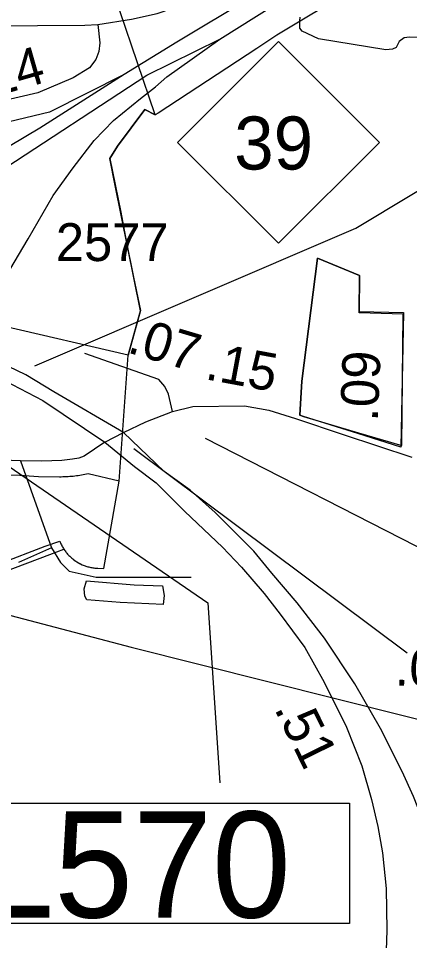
# Model space of a CAD drawing. Extents: x 2082433 to 2279600, y 546599 to 755198.
# Drawn here: x 2212116 to 2213407, y 642580 to 645622 of the extents above; entities that cross this region are included whole.
import ezdxf

# ---------------------------------------------------------------- set-up
doc = ezdxf.new("R2010")
doc.units = 0
for name, color, linetype in [('Exist Boundary Political City Limit New', 7, 'Continuous'), ('Exist Boundary Political Fire Districts', 7, 'Continuous'), ('Exist Hydrographic Misc Water Feature', 7, 'Continuous'), ('Exist Road Non-System Type 51', 7, 'Continuous'), ('Exist Road Primary Interstate Divided Center Attributed', 7, 'Continuous'), ('Exist Road Primary Interstate Ramp 1 Lane Attributed', 7, 'Continuous'), ('Exist Road Primary Interstate Structure Cantilever Sign Number Label', 7, 'Continuous'), ('Exist Road Primary NC Shield CELL', 7, 'Continuous'), ('Exist Road Primary NC Shield Number Label', 7, 'Continuous'), ('Exist Road Primary US Attributed', 7, 'Continuous'), ('Exist Road Primary US Divided Attributed', 7, 'Continuous'), ('Exist Road Primary US Mileage Hundredths English Label', 7, 'Continuous'), ('Exist Road Primary US Structure Cantilever Sign Number Label', 7, 'Continuous'), ('Exist Road Secondary Mileage Hundredths English Label', 7, 'Continuous'), ('Exist Road Secondary Structure Standard Bridge Number Label', 7, 'Continuous'), ('Exist Road Secondary Type 51 Attributed', 7, 'Continuous'), ('Exist Road Secondary Type 51 Number Label', 7, 'Continuous'), ('Exist Utilities Electrical Transmission Line', 7, 'Continuous'), ('Map Preparation Boundary City Limit Buffer Line', 7, 'Continuous')]:
    doc.layers.add(name, color=color, linetype=linetype)

msp = doc.modelspace()

# ---------------------------------------------------------------- linework, layer by layer
at = {"layer": 'Exist Boundary Political City Limit New'}
for points in [[(2212066, 643795.5), (2212219.5, 643852.9), (2212266.2, 643870.7), (2212268, 643867.9), (2212270, 643865.2), (2212272, 643862.6), (2212274, 643859.9), (2212276.2, 643857.4), (2212278.2, 643854.8), (2212280.5, 643852.4), (2212282.8, 643849.9), (2212285.2, 643847.6), (2212287.8, 643845.3), (2212290, 643843.1), (2212292.5, 643840.9), (2212295.2, 643838.8), (2212297.8, 643836.7), (2212303.2, 643832.8), (2212306, 643830.9), (2212308.8, 643829.1), (2212314.5, 643825.7), (2212320.5, 643822.6), (2212326.5, 643819.8), (2212332.5, 643817.2), (2212338.8, 643814.9), (2212345.2, 643813), (2212351.8, 643811.4), (2212358.2, 643810.1), (2212364.8, 643809.1), (2212371.5, 643808.4), (2212378, 643808), (2212397.5, 643807.1), (2212448.5, 644095.5), (2212477.8, 644511.1), (2212518.8, 644657.8), (2212433.8, 645076.8), (2212417.5, 645160.4), (2212443.2, 645200.3), (2212533.2, 645321.7), (2212567.2, 645303.4), (2212451, 645647.1)], [(2213386.8, 644651.4), (2213378.2, 644207.9), (2213236, 644252.7), (2213057.2, 644309), (2213044.2, 644313.1), (2213051.5, 644424.9), (2213102.5, 644831.5), (2213241.2, 644773.8), (2213240.5, 644655.4), (2213386.8, 644651.4)]]:
    msp.add_lwpolyline(points, dxfattribs=at)
at = {"layer": 'Exist Boundary Political Fire Districts'}
for points in [[(2213212.8, 645714.3), (2212968.8, 645566.4), (2212922.1, 645535.6), (2212902.2, 645522.7), (2212577.6, 645309.8), (2212567.3, 645303.4), (2212533.3, 645321.7), (2212443.3, 645200.3), (2212417.5, 645160.4), (2212453.5, 644982.6), (2212471.6, 644888.3), (2212496.2, 644768.7), (2212519.2, 644658.6), (2212477.9, 644511.2), (2211643, 644704.3)], [(2213044.3, 644313.1), (2213057.2, 644309), (2213238.1, 644255.3), (2213381, 644213.3), (2213385.3, 644646.2), (2213240.5, 644650.3), (2213241.3, 644773.8), (2213102.5, 644831.5), (2213051.5, 644424.9), (2213044.3, 644313.1)], [(2212054.9, 643824), (2212204.2, 643880.6), (2212252.6, 643897.4), (2212253.8, 643894.2), (2212255, 643891.2), (2212256.5, 643888.1), (2212257.9, 643885.1), (2212259.6, 643882.2), (2212261, 643879.2), (2212262.8, 643876.4), (2212264.5, 643873.5), (2212266.3, 643870.7), (2212268, 643868), (2212270, 643865.2), (2212272.1, 643862.6), (2212273.9, 643860), (2212276.2, 643857.4), (2212278.2, 643854.8), (2212280.5, 643852.4), (2212282.7, 643850), (2212285.2, 643847.5), (2212287.7, 643845.3), (2212289.9, 643843.1), (2212292.6, 643840.9), (2212295.2, 643838.7), (2212297.7, 643836.7), (2212300.6, 643834.7), (2212303.2, 643832.7), (2212305.9, 643830.9), (2212308.8, 643829), (2212311.4, 643827.3), (2212314.5, 643825.7), (2212317.6, 643824.1), (2212320.5, 643822.6), (2212323.5, 643821.1), (2212326.4, 643819.8), (2212329.5, 643818.4), (2212332.6, 643817.2), (2212335.8, 643816.1), (2212338.7, 643814.9), (2212342, 643813.9), (2212345.3, 643813), (2212348.6, 643812.2), (2212351.8, 643811.4), (2212354.9, 643810.7), (2212358.2, 643810.1), (2212361.5, 643809.6), (2212364.8, 643809), (2212368, 643808.7), (2212371.5, 643808.4), (2212374.8, 643808.2), (2212378.1, 643808), (2212397.6, 643807), (2212448.4, 644095.5), (2212346.5, 644119.4), (2212341, 644118.2), (2212335.4, 644117), (2212330.1, 644116), (2212324.2, 644115), (2212318.8, 644114.1), (2212313.3, 644113.2), (2212307.7, 644112.5), (2212302, 644111.8), (2212296.5, 644111.2), (2212290.7, 644110.7), (2212285.2, 644110.2), (2212279.7, 644109.8), (2212273.9, 644109.5), (2212268.6, 644109.3), (2212262.8, 644109.1), (2212257.3, 644109), (2212251.6, 644109), (2212181.8, 644109.2), (2212120.7, 644113.7), (2211550.1, 644130.1)]]:
    msp.add_lwpolyline(points, dxfattribs=at)
at = {"layer": 'Exist Hydrographic Misc Water Feature'}
for points in [[(2213864.1, 645857.7), (2213873.9, 645608), (2213871.7, 645597.8), (2213868, 645577.7), (2213860, 645567.5), (2213853.8, 645561.6), (2213762, 645563.3), (2213508.5, 645557.3), (2213406.2, 645560.6), (2213388.4, 645558.4), (2213372.4, 645546.3), (2213362.5, 645526.2), (2213350.6, 645520.3), (2213328.5, 645518), (2213106.4, 645554.8), (2213052.3, 645579.9), (2213044.3, 645590.1), (2213044.3, 645598.2), (2213044.1, 645603.9), (2213044.1, 645614.1), (2213045.9, 645625.9)], [(2212593.2, 643687.9), (2212451.5, 643694.7), (2212341.8, 643704), (2212335.2, 643716), (2212333.2, 643739.7), (2212341, 643766.1), (2212497.4, 643753.1), (2212591.1, 643749.9), (2212597.3, 643717.7), (2212593.2, 643687.9)]]:
    msp.add_lwpolyline(points, dxfattribs=at)
at = {"layer": 'Exist Road Non-System Type 51'}
msp.add_line((2212225.1, 643874.9), (2212116.6, 643827.1), dxfattribs=at)
for points in [[(2212123, 644162.8), (2212225.1, 643874.9)], [(2212225.1, 643874.9), (2212254.9, 643827.4), (2212283.6, 643798.8), (2212372.7, 643778.4), (2212685.9, 643778.6)]]:
    msp.add_lwpolyline(points, dxfattribs=at)
at = {"layer": 'Exist Road Primary Interstate Divided Center Attributed'}
for points in [[(2216484.5, 647880.3), (2215749.8, 647432.8), (2213610.2, 646126.3), (2212638.8, 645543.5), (2212465.1, 645436.6)], [(2212780.5, 645553.6), (2213329.7, 645899), (2213595.1, 646064.2), (2214113, 646379), (2215493.2, 647217.4), (2216532.8, 647846.9)], [(2211848.7, 644986.8), (2212044.5, 645111.1), (2212540.1, 645434.4), (2212780.5, 645553.6)], [(2212465.1, 645436.6), (2212186.6, 645260.2), (2211369.8, 644773.7)]]:
    msp.add_lwpolyline(points, dxfattribs=at)
at = {"layer": 'Exist Road Primary Interstate Ramp 1 Lane Attributed'}
for points in [[(2211943, 644540.6), (2212001.5, 644655.8), (2212072.9, 644768.1), (2212148.1, 644894.4), (2212230.7, 645037.4), (2212296.6, 645129.3), (2212366.2, 645219.3), (2212429.3, 645285.3), (2212518.9, 645357.7), (2212568.1, 645396.7), (2212606.2, 645429.2), (2212780.5, 645553.6)], [(2212465.1, 645436.6), (2212218.5, 645312.2), (2212085.1, 645280.7), (2212022.3, 645270.6), (2211904.6, 645264.9), (2211780.1, 645271), (2211692.8, 645283.5), (2211627.3, 645293.2), (2211569.8, 645304.5), (2211489.8, 645315.8), (2211412.2, 645318.7), (2211344.2, 645316.2), (2211271.5, 645306.1), (2211215.7, 645290), (2211167.9, 645270.5), (2211116.2, 645241.8), (2211064.4, 645210.3), (2210992.1, 645154.3), (2210878.8, 645029.9), (2210828.7, 644986.3)]]:
    msp.add_lwpolyline(points, dxfattribs=at)
at = {"layer": 'Exist Road Primary Interstate Structure Cantilever Sign Number Label'}
msp.add_lwpolyline([(2211575.9, 644491.9), (2212741.1, 643694.2), (2212780.2, 643099.9)], dxfattribs=at)
at = {"layer": 'Exist Road Primary NC Shield CELL'}
msp.add_lwpolyline([(2212641, 645213.2), (2212974, 645546.2), (2213307, 645213.2), (2212974, 644880.2)], close=True, dxfattribs=at)
at = {"layer": 'Exist Road Primary US Attributed'}
for points in [[(2212624.3, 644325.2), (2212691.1, 644341.9), (2212861.8, 644344.2), (2212942.8, 644329.2), (2213030.3, 644302.4), (2213187.4, 644248.9), (2213414.1, 644174.8)], [(2212462.2, 644255.8), (2212536.1, 644290.9), (2212624.3, 644325.2)], [(2212401.3, 644224.1), (2212462.2, 644255.8)]]:
    msp.add_lwpolyline(points, dxfattribs=at)
at = {"layer": 'Exist Road Primary US Divided Attributed'}
for points in [[(2212462.2, 644255.8), (2212233, 644390.2), (2212140.2, 644445.9), (2211943, 644540.6)], [(2211920.7, 644503.5), (2212022.6, 644454.7), (2212095, 644414.6), (2212196.3, 644361.4), (2212401.3, 644224.1)], [(2213833.7, 640733), (2213818.8, 640876), (2213800.2, 641030.1), (2213778.4, 641211.2), (2213756.6, 641344), (2213732.5, 641532.4), (2213692.6, 641841.6), (2213650.8, 642139.6), (2213604.9, 642440.5), (2213559.4, 642642.9), (2213511.1, 642828.6), (2213460.1, 642951.1), (2213419.2, 643055.1), (2213382.1, 643137.7), (2213310.6, 643278.9), (2213226.2, 643426.5), (2213125.5, 643576.9), (2213035.4, 643693.9), (2212951.9, 643791.4), (2212893, 643864.7), (2212765.3, 643991.9), (2212682.7, 644065.3), (2212597.3, 644127.5), (2212462.2, 644255.8)], [(2212401.3, 644224.1), (2212499.4, 644143.3), (2212570.9, 644089.4), (2212665.6, 643995.6), (2212789, 643877.7), (2212851.7, 643811.8), (2212926.8, 643724.5), (2212979.7, 643656.7), (2213061.4, 643546.3), (2213125, 643432.1), (2213198.3, 643283.5), (2213249.4, 643156.3), (2213280.9, 643044.9), (2213302.3, 642955.8), (2213317.1, 642869.4), (2213329.2, 642751.5), (2213332, 642614.1), (2213327.3, 642479.5), (2213300.9, 642288.2), (2213282.3, 642119.2), (2213266.5, 641992), (2213261, 641861.1)]]:
    msp.add_lwpolyline(points, dxfattribs=at)
at = {"layer": 'Exist Road Primary US Mileage Hundredths English Label'}
for p, q in [((2212731.7, 644237.2), (2213719.4, 643733.1)), ((2212496.7, 644203.1), (2213399.3, 643528.7))]:
    msp.add_line(p, q, dxfattribs=at)
at = {"layer": 'Exist Road Primary US Structure Cantilever Sign Number Label'}
msp.add_lwpolyline([(2211961.2, 643032.4), (2213208.1, 643032.4), (2213208.1, 642635.7), (2211961.2, 642635.7)], close=True, dxfattribs=at)
at = {"layer": 'Exist Road Secondary Structure Standard Bridge Number Label'}
msp.add_lwpolyline([(2212170.2, 644476.2), (2213229.8, 644929.8), (2214359.8, 645610.1)], dxfattribs=at)
at = {"layer": 'Exist Road Secondary Type 51 Attributed'}
for points in [[(2212378.3, 645601.9), (2212489.4, 645619.1), (2212573.5, 645638.5), (2212677.2, 645673.4), (2212749.6, 645706.8), (2212806, 645731.1), (2213452.2, 646120.9)], [(2210300.6, 645619.5), (2210645.9, 645612.1), (2210893.1, 645610.2), (2211269.1, 645607.5), (2212021.7, 645598), (2212335.6, 645600.2), (2212378.3, 645601.9)], [(2212378.3, 645601.9), (2212384.8, 645541.5), (2212381.1, 645512.7), (2212371.8, 645486.7), (2212350.4, 645458.9), (2212296.6, 645425.5), (2212180.5, 645376.5), (2212056.7, 645347.5), (2212001, 645341.9), (2211939.7, 645339.1), (2211841.6, 645350.9), (2211784.4, 645356.1)], [(2212624.3, 644325.2), (2212611.3, 644381.9), (2212599.2, 644407.9), (2212578.8, 644431.1), (2212335.2, 644516.4)], [(2212401.3, 644224.1), (2212333.1, 644177.9), (2212315.2, 644171.1), (2212294.8, 644168.3), (2212259, 644163.7), (2212193.1, 644161.8), (2212123, 644162.8), (2211883.6, 644171.1), (2211743.5, 644177.9), (2211540.9, 644181.5), (2211301.7, 644192.1), (2211150.8, 644185.6), (2211011.7, 644164.1), (2210793.3, 644138.8), (2210624.3, 644110.2), (2210521.6, 644079.6), (2210458.4, 644057.8)]]:
    msp.add_lwpolyline(points, dxfattribs=at)
at = {"layer": 'Exist Utilities Electrical Transmission Line'}
msp.add_lwpolyline([(2208662, 645571.8), (2209269.8, 644396.5), (2209718.5, 644261.8), (2210615.8, 644021.9), (2211563.1, 643790.5), (2212488.3, 643547.1), (2214743.3, 642980.8), (2216117, 642648.3), (2216617.5, 642561.9), (2220905, 641493.8), (2223288.9, 639914.8)], dxfattribs=at)
at = {"layer": 'Map Preparation Boundary City Limit Buffer Line'}
for points in [[(2212066, 643795.5), (2212219.5, 643852.9), (2212266.2, 643870.7), (2212268, 643867.9), (2212270, 643865.2), (2212272, 643862.6), (2212274, 643859.9), (2212276.2, 643857.4), (2212278.2, 643854.8), (2212280.5, 643852.4), (2212282.8, 643849.9), (2212285.2, 643847.6), (2212287.8, 643845.3), (2212290, 643843.1), (2212292.5, 643840.9), (2212295.2, 643838.8), (2212297.8, 643836.7), (2212303.2, 643832.8), (2212306, 643830.9), (2212308.8, 643829.1), (2212314.5, 643825.7), (2212320.5, 643822.6), (2212326.5, 643819.8), (2212332.5, 643817.2), (2212338.8, 643814.9), (2212345.2, 643813), (2212351.8, 643811.4), (2212358.2, 643810.1), (2212364.8, 643809.1), (2212371.5, 643808.4), (2212378, 643808), (2212397.5, 643807.1), (2212448.5, 644095.5), (2212477.8, 644511.1), (2212518.8, 644657.8), (2212433.8, 645076.8), (2212417.5, 645160.4), (2212443.2, 645200.3), (2212533.2, 645321.7), (2212567.2, 645303.4), (2212451, 645647.1)], [(2213386.8, 644651.4), (2213378.2, 644207.9), (2213236, 644252.7), (2213057.2, 644309), (2213044.2, 644313.1), (2213051.5, 644424.9), (2213102.5, 644831.5), (2213241.2, 644773.8), (2213240.5, 644655.4), (2213386.8, 644651.4)]]:
    msp.add_lwpolyline(points, dxfattribs=at)

# ---------------------------------------------------------------- texts
at = {"layer": 'Exist Road Primary NC Shield Number Label'}
msp.add_text('39', height=175, dxfattribs=at).set_placement((2212828.1, 645123.5))
at = {"layer": 'Exist Road Primary US Mileage Hundredths English Label'}
for s, rotation, p in [('.15', 349.5121, (2212728.8, 644432.2)), ('.01', 357.7586, (2213357.5, 643421.5)), ('.51', 296.271, (2212958.6, 643345.6))]:
    msp.add_text(s, height=125, rotation=rotation, dxfattribs=at).set_placement(p)
at = {"layer": 'Exist Road Primary US Structure Cantilever Sign Number Label'}
msp.add_text('L570', height=350, dxfattribs=at).set_placement((2211973.8, 642655.5))
at = {"layer": 'Exist Road Secondary Mileage Hundredths English Label'}
for s, rotation, p in [('.14', 15.9883, (2211987.8, 645349)), ('.07', 343.4866, (2212471.1, 644521)), ('.09', 87.6308, (2213301.8, 644290.9))]:
    msp.add_text(s, height=125, rotation=rotation, dxfattribs=at).set_placement(p)
at = {"layer": 'Exist Road Secondary Type 51 Number Label'}
msp.add_text('2577', height=125, dxfattribs=at).set_placement((2212239.6, 644821.5))

doc.saveas('drawing.dxf')
